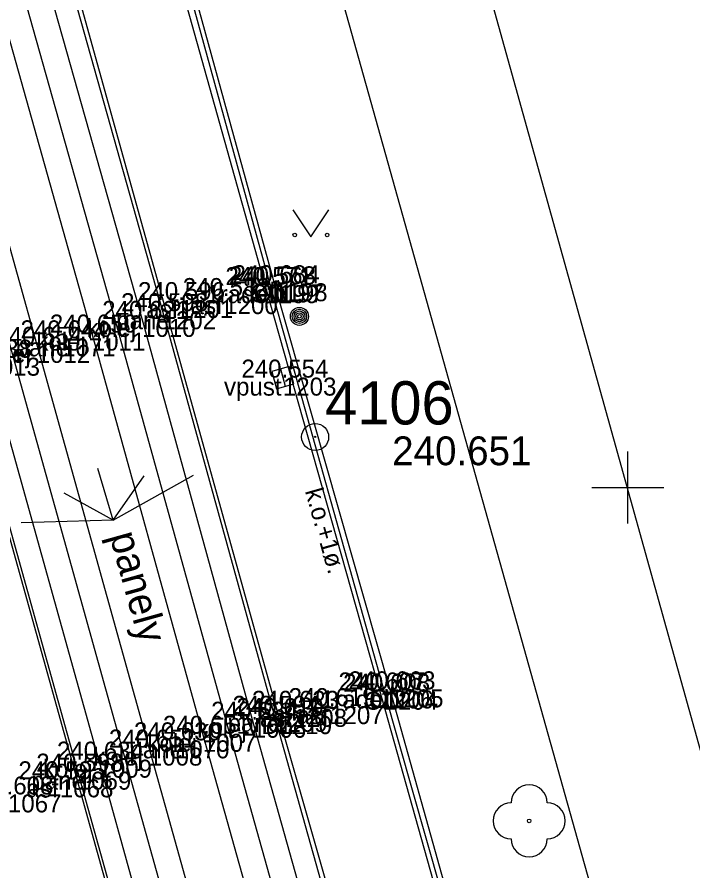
# Model space of a CAD drawing. Extents: x -599098 to -598820, y -1159597 to -1158744.
# Drawn here: x -598966.96 to -598948.19, y -1159110.65 to -1159086.94 of the extents above; entities that cross this region are included whole.
import ezdxf

# ---------------------------------------------------------------- set-up
doc = ezdxf.new("R2010")
doc.units = 0
for name, color, linetype in [('body', 7, 'Continuous'), ('dešťové vpusti šachty', 7, 'Continuous'), ('druh pozemku stromy', 7, 'Continuous'), ('hektometrická síť', 7, 'Continuous'), ('kresba', 7, 'Continuous'), ('kódy bodů', 7, 'Continuous'), ('měřické body', 7, 'Continuous'), ('popisy', 7, 'Continuous'), ('tram_koleje', 7, 'Continuous'), ('tram_osa', 7, 'Continuous'), ('vodorovné dopravní značení_bílé', 7, 'Continuous'), ('výšky bodů', 7, 'Continuous'), ('značky IS', 7, 'Continuous'), ('čísla bodů', 7, 'Continuous')]:
    doc.layers.add(name, color=color, linetype=linetype)

msp = doc.modelspace()

# ---------------------------------------------------------------- linework, layer by layer
at = {"layer": 'body'}
for p, q in [((-598960.068, -1159094.384), (-598960.068, -1159094.384)), ((-598959.929, -1159094.362), (-598959.929, -1159094.362)), ((-598959.826, -1159094.331), (-598959.826, -1159094.331)), ((-598961.209, -1159094.687), (-598961.209, -1159094.687)), ((-598962.444, -1159094.799), (-598962.444, -1159094.799)), ((-598962.922, -1159095.107), (-598962.922, -1159095.107)), ((-598963.491, -1159095.321), (-598963.491, -1159095.321)), ((-598965.715, -1159095.861), (-598965.715, -1159095.861)), ((-598964.887, -1159095.7), (-598964.887, -1159095.7)), ((-598966.417, -1159096.042), (-598966.417, -1159096.042)), ((-598959.58, -1159096.951), (-598959.58, -1159096.951)), ((-598956.883, -1159105.637), (-598956.883, -1159105.637)), ((-598956.755, -1159105.672), (-598956.755, -1159105.672)), ((-598956.606, -1159105.607), (-598956.606, -1159105.607)), ((-598958.268, -1159106.073), (-598958.268, -1159106.073)), ((-598959.827, -1159106.287), (-598959.827, -1159106.287)), ((-598959.286, -1159106.148), (-598959.286, -1159106.148)), ((-598960.42, -1159106.451), (-598960.42, -1159106.451)), ((-598959.703, -1159106.35), (-598959.703, -1159106.35)), ((-598961.803, -1159106.841), (-598961.803, -1159106.841)), ((-598963.304, -1159107.224), (-598963.304, -1159107.224)), ((-598962.551, -1159107.023), (-598962.551, -1159107.023)), ((-598964.703, -1159107.559), (-598964.703, -1159107.559)), ((-598965.278, -1159107.892), (-598965.278, -1159107.892)), ((-598965.774, -1159108.105), (-598965.774, -1159108.105))]:
    msp.add_line(p, q, dxfattribs=at)
at = {"layer": 'dešťové vpusti šachty'}
msp.add_line((-598959.647, -1159096.71), (-598959.513, -1159097.192), dxfattribs=at)
msp.add_lwpolyline([(-598959.888, -1159096.777), (-598959.754, -1159097.259), (-598959.272, -1159097.125), (-598959.406, -1159096.643)], close=True, dxfattribs=at)
at = {"layer": 'druh pozemku stromy'}
msp.add_lwpolyline([(-598959.3, -1159092.29), (-598958.8, -1159093.04), (-598958.3, -1159092.29)], dxfattribs=at)
for centre in [(-598959.25, -1159092.99), (-598958.351, -1159092.99), (-598952.74, -1159109.26)]:
    msp.add_circle(centre, 0.05, dxfattribs=at)
for centre, start, end in [((-598952.74, -1159108.76), 0, 180), ((-598953.24, -1159109.26), 90, 270), ((-598952.24, -1159109.26), 270, 90), ((-598952.74, -1159109.76), 180, 0)]:
    msp.add_arc(centre, 0.5, start, end, dxfattribs=at)
at = {"layer": 'hektometrická síť'}
for p, q in [((-598950, -1159101), (-598950, -1159099)), ((-598951, -1159100), (-598949, -1159100))]:
    msp.add_line(p, q, dxfattribs=at)
at = {"layer": 'kresba'}
for p, q in [((-598968.633, -1159048.261), (-598948.308, -1159120.805)), ((-598960.068, -1159094.384), (-598963.176, -1159083.308)), ((-598962.864, -1159083.254), (-598959.826, -1159094.331)), ((-598959.929, -1159094.362), (-598962.982, -1159083.315)), ((-598966, -1159084.177), (-598962.922, -1159095.107)), ((-598956.883, -1159105.637), (-598960.068, -1159094.384)), ((-598956.755, -1159105.672), (-598959.929, -1159094.362)), ((-598959.826, -1159094.331), (-598956.606, -1159105.607)), ((-598962.922, -1159095.107), (-598959.827, -1159106.287)), ((-598965.278, -1159107.892), (-598968.418, -1159096.621)), ((-598953.795, -1159116.637), (-598956.883, -1159105.637)), ((-598953.648, -1159116.62), (-598956.755, -1159105.672)), ((-598956.606, -1159105.607), (-598953.539, -1159116.575)), ((-598959.827, -1159106.287), (-598956.783, -1159117.151)), ((-598962.261, -1159118.617), (-598965.278, -1159107.892))]:
    msp.add_line(p, q, dxfattribs=at)
msp.add_lwpolyline([(-598964.59, -1159047.73), (-598944.8, -1159118.74)], dxfattribs=at)
at = {"layer": 'měřické body'}
for radius in [0.375, 0.0179]:
    msp.add_circle((-598958.684, -1159098.599), radius, dxfattribs=at)
at = {"layer": 'popisy'}
for q in [(-598964.723, -1159099.474), (-598962.064, -1159099.657), (-598963.437, -1159099.68), (-598965.653, -1159100.155), (-598966.847, -1159100.985)]:
    msp.add_line((-598964.293, -1159100.907), q, dxfattribs=at)
at = {"layer": 'tram_koleje'}
for p, q in [((-598963.491, -1159095.321), (-598966.615, -1159084.233)), ((-598964.887, -1159095.7), (-598968.01, -1159084.611)), ((-598969.506, -1159084.961), (-598966.417, -1159096.042)), ((-598960.42, -1159106.451), (-598963.491, -1159095.321)), ((-598961.803, -1159106.841), (-598964.887, -1159095.7)), ((-598966.417, -1159096.042), (-598963.304, -1159107.224)), ((-598967.813, -1159096.398), (-598964.703, -1159107.559)), ((-598957.359, -1159117.355), (-598960.42, -1159106.451)), ((-598958.731, -1159117.805), (-598961.803, -1159106.841)), ((-598963.304, -1159107.224), (-598960.248, -1159118.171)), ((-598964.703, -1159107.559), (-598961.655, -1159118.481))]:
    msp.add_line(p, q, dxfattribs=at)
at = {"layer": 'tram_osa'}
for points in [[(-598938.102, -1159189.074), (-598940.508, -1159180.437), (-598943.529, -1159169.556), (-598946.566, -1159158.78), (-598949.609, -1159147.796), (-598952.764, -1159136.53), (-598954.976, -1159128.601), (-598958.045, -1159117.58), (-598961.111, -1159106.646), (-598964.189, -1159095.51), (-598967.312, -1159084.422), (-598970.303, -1159073.667), (-598973.399, -1159062.532), (-598976.544, -1159051.232), (-598977.385, -1159048.26), (-598978.019, -1159046.002), (-598979.646, -1159040.156)], [(-598982.522, -1159040.899), (-598980.786, -1159047.126), (-598980.207, -1159049.207), (-598979.432, -1159052.01), (-598976.294, -1159063.274), (-598973.186, -1159074.433), (-598970.188, -1159085.191), (-598967.115, -1159096.22), (-598964.003, -1159107.391), (-598960.951, -1159118.326), (-598957.893, -1159129.299), (-598955.658, -1159137.315), (-598952.52, -1159148.606), (-598949.451, -1159159.509), (-598946.474, -1159170.204), (-598943.386, -1159181.246), (-598941.005, -1159189.804)]]:
    msp.add_lwpolyline(points, dxfattribs=at)
at = {"layer": 'vodorovné dopravní značení_bílé'}
for points in [[(-599004.61, -1158945.262), (-599003.444, -1158949.453), (-598994.165, -1158982.574), (-598991.03, -1158993.767), (-598984.936, -1159015.967), (-598978.352, -1159039.475), (-598975.241, -1159050.571), (-598972.159, -1159061.595), (-598965.954, -1159083.858), (-598959.703, -1159106.35), (-598956.549, -1159117.387), (-598953.462, -1159128.573), (-598948.06, -1159147.837), (-598944.998, -1159159.054), (-598943.117, -1159165.778)], [(-598973.022, -1159080.32), (-598971.525, -1159085.618), (-598968.451, -1159096.839), (-598962.368, -1159118.629), (-598959.252, -1159129.728), (-598957.149, -1159137.573), (-598954.079, -1159148.322)]]:
    msp.add_lwpolyline(points, dxfattribs=at)
at = {"layer": 'značky IS'}
for radius in [0.25, 0.2, 0.15, 0.1, 0.05]:
    msp.add_circle((-598959.12, -1159095.25), radius, dxfattribs=at)

# ---------------------------------------------------------------- texts
at = {"layer": 'kódy bodů'}
for s, p in [('1rade', (-598961.708, -1159094.884)), ('OD', (-598960.501, -1159094.862)), ('ON', (-598960.396, -1159094.831)), ('asf', (-598962.142, -1159095.187)), ('asf', (-598963.377, -1159095.299)), ('kolej', (-598965.031, -1159095.821)), ('pane', (-598964.212, -1159095.607)), ('kolej', (-598966.427, -1159096.2)), ('kolej', (-598967.957, -1159096.542)), ('pane', (-598967.005, -1159096.361)), ('vpust', (-598961.215, -1159097.451)), ('ON', (-598957.176, -1159106.107)), ('1rade', (-598958.523, -1159106.137)), ('OD', (-598957.327, -1159106.172)), ('asf', (-598959.201, -1159106.573)), ('asf', (-598960.219, -1159106.648)), ('kolej', (-598961.96, -1159106.951)), ('pane', (-598961.117, -1159106.787)), ('VDZ', (-598960.623, -1159106.85)), ('kolej', (-598963.343, -1159107.341)), ('kolej', (-598964.844, -1159107.724)), ('pane', (-598963.841, -1159107.523)), ('kolej', (-598966.243, -1159108.059)), ('asf', (-598966.707, -1159108.605)), ('pane', (-598966.568, -1159108.392))]:
    msp.add_text(s, height=0.5, dxfattribs=at).set_placement(p)
at = {"layer": 'měřické body'}
for s, height, p in [('4106', 1.2, (-598958.407, -1159098.252)), ('240.651', 0.8, (-598956.544, -1159099.384))]:
    msp.add_text(s, height=height, dxfattribs=at).set_placement(p)
at = {"layer": 'popisy'}
for s, height, rotation, p in [('k.o.+1ø.', 0.5, 285.8034, (-598958.97, -1159100.098)), ('panely', 0.8, 285.5422, (-598964.4, -1159101.339))]:
    msp.add_text(s, height=height, rotation=rotation, dxfattribs=at).set_placement(p)
at = {"layer": 'výšky bodů'}
for s, p in [('240.571', (-598961.176, -1159094.384)), ('240.568', (-598961.081, -1159094.362)), ('240.684', (-598960.978, -1159094.331)), ('240.582', (-598962.361, -1159094.687)), ('240.596', (-598963.604, -1159094.799)), ('240.598', (-598964.074, -1159095.107)), ('240.621', (-598964.599, -1159095.321)), ('240.644', (-598966.867, -1159095.861)), ('240.650', (-598966.053, -1159095.7)), ('240.654', (-598967.569, -1159096.042)), ('240.638', (-598968.965, -1159096.398)), ('240.554', (-598960.732, -1159096.951)), ('240.663', (-598957.758, -1159105.607)), ('240.607', (-598958.035, -1159105.637)), ('240.608', (-598957.907, -1159105.672)), ('240.619', (-598959.42, -1159106.073)), ('240.594', (-598960.979, -1159106.287)), ('240.623', (-598960.438, -1159106.148)), ('240.634', (-598961.572, -1159106.451)), ('240.610', (-598960.869, -1159106.35)), ('240.630', (-598963.717, -1159107.023)), ('240.651', (-598962.911, -1159106.841)), ('240.651', (-598964.412, -1159107.224)), ('240.634', (-598965.855, -1159107.559)), ('240.598', (-598966.43, -1159107.892)), ('240.595', (-598966.926, -1159108.105)), ('240.608', (-598968.369, -1159108.524))]:
    msp.add_text(s, height=0.5, dxfattribs=at).set_placement(p)
at = {"layer": 'čísla bodů'}
for s, p in [('1199', (-598960.068, -1159094.884)), ('1197', (-598959.929, -1159094.862)), ('1198', (-598959.826, -1159094.831)), ('1200', (-598961.209, -1159095.187)), ('1201', (-598962.444, -1159095.299)), ('1202', (-598962.922, -1159095.607)), ('1010', (-598963.491, -1159095.821)), ('1071', (-598965.715, -1159096.361)), ('1011', (-598964.887, -1159096.2)), ('1012', (-598966.417, -1159096.542)), ('1013', (-598967.813, -1159096.898)), ('1203', (-598959.58, -1159097.451)), ('1205', (-598956.606, -1159106.107)), ('1206', (-598956.883, -1159106.137)), ('1204', (-598956.755, -1159106.172)), ('1207', (-598958.268, -1159106.573)), ('1209', (-598959.827, -1159106.787)), ('1208', (-598959.286, -1159106.648)), ('1006', (-598960.42, -1159106.951)), ('1210', (-598959.703, -1159106.85)), ('1070', (-598962.551, -1159107.523)), ('1007', (-598961.803, -1159107.341)), ('1008', (-598963.304, -1159107.724)), ('1009', (-598964.703, -1159108.059)), ('1069', (-598965.278, -1159108.392)), ('1068', (-598965.774, -1159108.605)), ('1067', (-598967.217, -1159109.024))]:
    msp.add_text(s, height=0.5, dxfattribs=at).set_placement(p)

doc.saveas('drawing.dxf')
